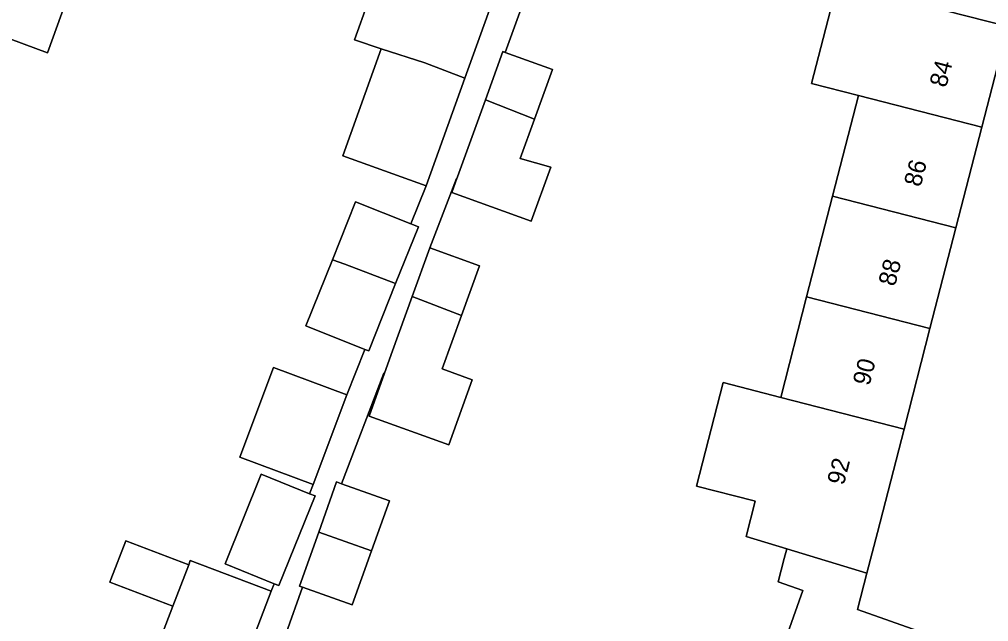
# Model space of a CAD drawing. Extents: x 159817 to 160765, y 380688 to 381638.
# Drawn here: x 160164.7 to 160220, y 381176.8 to 381211.2 of the extents above; entities that cross this region are included whole.
import ezdxf

# ---------------------------------------------------------------- set-up
doc = ezdxf.new("R2010")
doc.units = 0
for name, color, linetype in [('IMGEO_Erf', 7, 'Continuous'), ('IMGEO_Pand', 7, 'Continuous'), ('IMGEO_Pand_nummerreeks', 7, 'Continuous'), ('IMGEO_Voetpad_open', 7, 'Continuous')]:
    doc.layers.add(name, color=color, linetype=linetype)

msp = doc.modelspace()

# ---------------------------------------------------------------- linework, layer by layer
at = {"layer": 'IMGEO_Erf'}
for points in [[(160168.331, 381215.008), (160166.279, 381209.298), (160163.437, 381210.329)], [(160172.23, 381174.562), (160173.43, 381177.709), (160169.837, 381179.079), (160169.895, 381179.232), (160170.736, 381181.439), (160174.33, 381180.069), (160174.422, 381180.311), (160179.028, 381178.555), (160179.202, 381178.986), (160176.401, 381180.118), (160178.471, 381185.238), (160181.225, 381184.125), (160181.437, 381184.649), (160177.254, 381186.206), (160179.161, 381191.326), (160183.343, 381189.769), (160184.38, 381192.361), (160181.018, 381193.706), (160182.524, 381197.471), (160183.851, 381200.787), (160187.003, 381199.526), (160187.871, 381201.698), (160183.113, 381203.406), (160185.311, 381209.528), (160183.787, 381210.028), (160185.355, 381214.398)], [(160194.212, 381214.35), (160192.389, 381209.305), (160195.079, 381208.334), (160194.055, 381205.499), (160193.243, 381203.251), (160194.98, 381202.756), (160193.873, 381199.688), (160189.346, 381201.324), (160189.631, 381202.114), (160189.604, 381202.124), (160188.082, 381198.158), (160190.915, 381197.135), (160189.89, 381194.296), (160188.79, 381191.252), (160190.508, 381190.631), (160189.166, 381186.913), (160184.616, 381188.557), (160185.497, 381190.997), (160185.468, 381191), (160183.042, 381184.696), (160185.779, 381183.72), (160184.762, 381180.867), (160183.659, 381177.772), (160180.822, 381178.783), (160178.953, 381173.541)], [(160207.336, 381172.842), (160209.365, 381178.602), (160207.961, 381179.097), (160208.302, 381180.422), (160208.447, 381180.979), (160206.135, 381181.687), (160206.651, 381183.692), (160206.579, 381183.711), (160203.298, 381184.556), (160204.818, 381190.467), (160208.1, 381189.622), (160209.578, 381195.368), (160211.057, 381201.115), (160212.535, 381206.86), (160209.86, 381207.549), (160211.339, 381213.295)], [(160221.046, 381210.796), (160219.568, 381205.05), (160218.089, 381199.304), (160216.611, 381193.558), (160215.133, 381187.812), (160213.612, 381181.902), (160213.015, 381179.581), (160212.48, 381177.505), (160216.252, 381176.177), (160214.223, 381170.416), (160212.254, 381164.828), (160210.286, 381159.24), (160208.318, 381153.652), (160206.349, 381148.063), (160204.38, 381142.474), (160202.412, 381136.886), (160200.384, 381131.129), (160201.281, 381130.825), (160217.187, 381175.81), (160220.553, 381176.081)]]:
    msp.add_lwpolyline(points, dxfattribs=at)
at = {"layer": 'IMGEO_Pand'}
for points in [[(160158.575, 381218.516), (160156.516, 381212.79), (160163.437, 381210.329), (160166.279, 381209.298), (160168.331, 381215.008)], [(160222.525, 381216.542), (160215.492, 381218.353), (160214.014, 381212.606), (160221.046, 381210.796)], [(160191.898, 381212.922), (160192.032, 381213.295), (160185.766, 381215.543), (160185.632, 381215.171), (160185.355, 381214.398), (160183.787, 381210.028), (160185.311, 381209.528), (160187.795, 381208.714), (160190.075, 381207.84)], [(160221.046, 381210.796), (160214.014, 381212.606), (160211.339, 381213.295), (160209.86, 381207.549), (160212.535, 381206.86), (160219.568, 381205.05)], [(160190.075, 381207.84), (160187.795, 381208.714), (160185.311, 381209.528), (160183.113, 381203.406), (160187.871, 381201.698)], [(160195.079, 381208.334), (160192.389, 381209.305), (160192.246, 381209.357), (160191.256, 381206.615), (160194.055, 381205.499)], [(160194.055, 381205.499), (160191.256, 381206.615), (160190.122, 381203.474), (160189.668, 381202.216), (160189.631, 381202.114), (160189.346, 381201.324), (160193.873, 381199.688), (160194.98, 381202.756), (160193.243, 381203.251)], [(160218.089, 381199.304), (160219.568, 381205.05), (160212.535, 381206.86), (160211.057, 381201.115)], [(160209.578, 381195.368), (160216.611, 381193.558), (160218.089, 381199.304), (160211.057, 381201.115)], [(160187.429, 381199.356), (160187.003, 381199.526), (160183.851, 381200.787), (160182.524, 381197.471), (160183.244, 381197.229), (160186.135, 381196.121)], [(160187.078, 381195.378), (160189.89, 381194.296), (160190.915, 381197.135), (160188.082, 381198.158)], [(160186.135, 381196.121), (160183.244, 381197.229), (160182.524, 381197.471), (160181.018, 381193.706), (160184.38, 381192.361), (160184.596, 381192.275)], [(160189.89, 381194.296), (160187.078, 381195.378), (160185.958, 381192.275), (160185.497, 381190.997), (160184.616, 381188.557), (160189.166, 381186.913), (160190.508, 381190.631), (160188.79, 381191.252)], [(160209.578, 381195.368), (160208.1, 381189.622), (160215.133, 381187.812), (160216.611, 381193.558)], [(160183.343, 381189.769), (160179.161, 381191.326), (160177.254, 381186.206), (160181.437, 381184.649)], [(160215.133, 381187.812), (160208.1, 381189.622), (160204.818, 381190.467), (160203.298, 381184.556), (160206.579, 381183.711), (160206.651, 381183.692), (160206.135, 381181.687), (160208.447, 381180.979), (160213.015, 381179.581), (160213.612, 381181.902)], [(160181.546, 381183.995), (160181.225, 381184.125), (160178.471, 381185.238), (160176.401, 381180.118), (160179.202, 381178.986), (160179.476, 381178.875)], [(160185.779, 381183.72), (160183.042, 381184.696), (160182.769, 381184.793), (160181.749, 381181.931), (160184.762, 381180.867)], [(160184.762, 381180.867), (160181.749, 381181.931), (160180.649, 381178.845), (160180.822, 381178.783), (160183.659, 381177.772)], [(160174.33, 381180.069), (160170.736, 381181.439), (160169.895, 381179.232), (160169.837, 381179.079), (160173.43, 381177.709)], [(160216.252, 381176.177), (160212.48, 381177.505), (160213.015, 381179.581), (160208.447, 381180.979), (160208.302, 381180.422), (160207.961, 381179.097), (160209.365, 381178.602), (160207.336, 381172.842), (160214.223, 381170.416)], [(160179.028, 381178.555), (160174.422, 381180.311), (160174.33, 381180.069), (160173.43, 381177.709), (160172.23, 381174.562), (160174.202, 381173.828), (160176.84, 381172.816)]]:
    msp.add_lwpolyline(points, close=True, dxfattribs=at)
at = {"layer": 'IMGEO_Voetpad_open'}
for points in [[(160178.953, 381173.541), (160180.822, 381178.783), (160180.649, 381178.845), (160181.749, 381181.931), (160182.769, 381184.793), (160183.042, 381184.696), (160185.468, 381191), (160185.497, 381190.997), (160185.958, 381192.275), (160187.078, 381195.378), (160188.082, 381198.158), (160189.604, 381202.124), (160189.631, 381202.114), (160189.668, 381202.216), (160190.122, 381203.474), (160191.256, 381206.615), (160192.246, 381209.357), (160192.389, 381209.305), (160194.212, 381214.35)], [(160191.898, 381212.922), (160190.075, 381207.84), (160187.871, 381201.698), (160187.003, 381199.526), (160187.429, 381199.356), (160186.135, 381196.121), (160184.596, 381192.275), (160184.38, 381192.361), (160183.343, 381189.769), (160181.437, 381184.649), (160181.225, 381184.125), (160181.546, 381183.995), (160179.476, 381178.875), (160179.202, 381178.986), (160179.028, 381178.555), (160176.84, 381172.816), (160174.693, 381167.188), (160170.088, 381168.945), (160153.991, 381174.716)]]:
    msp.add_lwpolyline(points, dxfattribs=at)

# ---------------------------------------------------------------- texts
at = {"layer": 'IMGEO_Pand_nummerreeks'}
for s, rotation, p in [('84', 75.5731, (160217.537, 381207.266)), ('86', 75.571, (160216.077, 381201.593)), ('88', 75.571, (160214.617, 381195.92)), ('90', 75.571, (160213.157, 381190.245)), ('92', 75.5731, (160211.696, 381184.564))]:
    msp.add_text(s, height=1, rotation=rotation, dxfattribs=at).set_placement(p)

doc.saveas('drawing.dxf')
